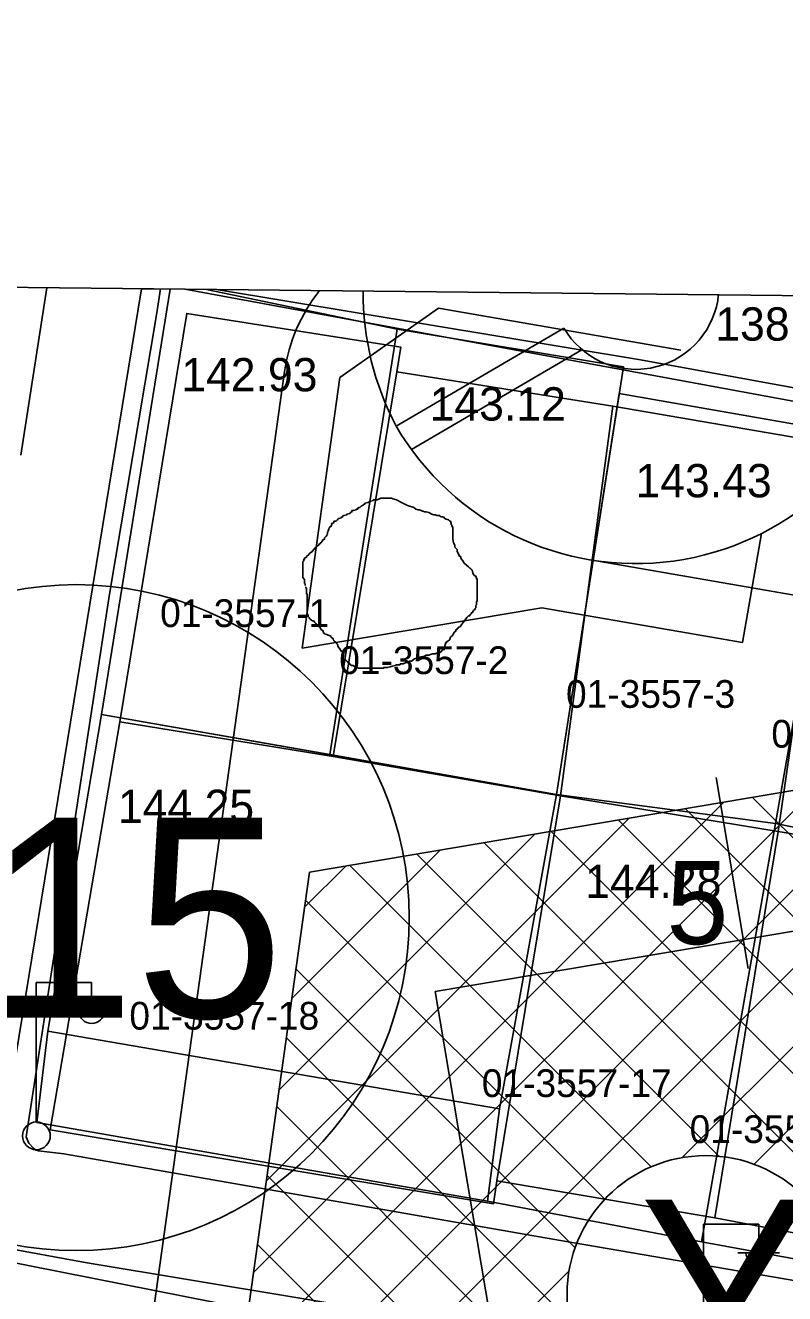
# Model space of a CAD drawing. Extents: x 419101 to 420177, y 4451541 to 4452254.
# Drawn here: x 420003.28 to 420030.64, y 4452200.07 to 4452245.78 of the extents above; entities that cross this region are included whole.
import ezdxf

# ---------------------------------------------------------------- set-up
doc = ezdxf.new("R2010")
doc.units = 0
for name, color, linetype in [('0_ÖNERİ_LEJAND', 7, 'Continuous'), ('2_KADASTRO', 7, 'Continuous'), ('3_HALİHAZIR', 7, 'Continuous'), ('Level 10', 7, 'Continuous'), ('Level 15', 7, 'Continuous'), ('Level 20', 7, 'Continuous'), ('Level 28', 7, 'Continuous'), ('Level 3', 7, 'Continuous'), ('Level 30', 7, 'Continuous'), ('Level 58', 7, 'Continuous'), ('Level 62', 7, 'Continuous')]:
    doc.layers.add(name, color=color, linetype=linetype)

# ---------------------------------------------------------------- blocks, each defined once
blk = doc.blocks.new('15')
at = {"layer": 'Level 58'}
blk.add_circle((0, 0), 12, dxfattribs=at)
blk.add_text('15', height=7.2, dxfattribs=at).set_placement((-3.23, -3.6))

msp = doc.modelspace()

# ---------------------------------------------------------------- linework, layer by layer
at = {"layer": '0_ÖNERİ_LEJAND'}
msp.add_lwpolyline([(419108.722, 4452245.778), (420173.096, 4452234.536), (420165.768, 4451540.511), (419101.295, 4451551.753)], close=True, dxfattribs=at)
at = {"layer": '2_KADASTRO'}
for points in [[(420006.68, 4452220.68), (420009.09, 4452235.4), (420016.81, 4452234.18), (420016.663, 4452233.29), (420014.37, 4452219.43)], [(420014.37, 4452219.43), (420016.663, 4452233.29), (420024.45, 4452232.05), (420022.56, 4452218.01)], [(420022.56, 4452218.01), (420024.45, 4452232.05), (420032.42, 4452230.69), (420030.4, 4452216.73)], [(420030.4, 4452216.73), (420032.42, 4452230.69), (420040.27, 4452229.23), (420038.24, 4452215.41)], [(420004.17, 4452205.97), (420006.68, 4452220.68), (420014.37, 4452219.43), (420022.56, 4452218.01), (420020.27, 4452204.14), (420020.14, 4452203.31)], [(420020.27, 4452204.14), (420022.56, 4452218.01), (420030.4, 4452216.73), (420028.12, 4452202.8)], [(420028.12, 4452202.8), (420030.4, 4452216.73), (420038.24, 4452215.41), (420035.97, 4452201.31)]]:
    msp.add_lwpolyline(points, close=True, dxfattribs=at)
at = {"layer": '3_HALİHAZIR'}
for p, q in [((420003.665, 4452206.282), (420003.665, 4452211.282)), ((420003.665, 4452211.282), (420005.665, 4452211.282)), ((420005.665, 4452210.282), (420005.665, 4452211.282)), ((420004.905, 4452210.242), (420006.405, 4452210.242)), ((420027.711, 4452197.576), (420027.711, 4452202.576)), ((420027.711, 4452202.576), (420029.711, 4452202.576)), ((420029.711, 4452201.576), (420029.711, 4452202.576)), ((420028.951, 4452201.536), (420030.451, 4452201.536))]:
    msp.add_line(p, q, dxfattribs=at)
for points in [[(420009.807, 4452236.261), (420016.674, 4452234.824), (420014.246, 4452219.497), (420006.015, 4452220.944), (420008.496, 4452236.275)], [(420006.304, 4452225.283), (420007.998, 4452235.344), (420008.141, 4452236.278)], [(420010.169, 4452236.257), (420025.438, 4452233.726), (420046.984, 4452229.791), (420078.563, 4452223.791), (420088.662, 4452221.889), (420088.877, 4452221.793), (420088.972, 4452221.709), (420089.045, 4452221.5), (420085.995, 4452212.365)], [(420079.456, 4452191.865), (420079.334, 4452191.781), (420063.158, 4452195.097), (420054.688, 4452196.694), (420038.756, 4452199.215), (420022.564, 4452201.983), (420004.667, 4452205.105), (420003.748, 4452205.212), (420003.657, 4452205.243), (420003.571, 4452205.308), (420003.406, 4452205.49), (420003.305, 4452205.718), (420004.992, 4452216.671), (420006.304, 4452225.283)], [(420066.337, 4452156.278), (420051.269, 4452160.468), (420030.285, 4452165.948), (420011.001, 4452170.861), (419997.934, 4452174.091), (419997.862, 4452174.131), (419997.777, 4452174.206), (419997.735, 4452174.288), (419999.548, 4452184.737), (420001.653, 4452198.222), (420002.034, 4452200.846), (420002.118, 4452201.645), (420002.172, 4452201.726), (420002.206, 4452201.744), (420002.414, 4452201.745), (420005.431, 4452201.197)], [(420005.431, 4452201.197), (420028.354, 4452197.386), (420052.301, 4452193.163), (420068.925, 4452190.28)]]:
    msp.add_lwpolyline(points, dxfattribs=at)
for points in [[(420016.674, 4452234.824), (420024.831, 4452233.469), (420022.41, 4452218.061), (420014.246, 4452219.497)], [(420024.679, 4452232.506), (420032.781, 4452231.099), (420030.302, 4452217.015), (420022.41, 4452218.061)], [(420030.302, 4452217.015), (420032.94, 4452231.998), (420040.384, 4452230.591), (420037.719, 4452215.528)], [(420020.365, 4452206.731), (420019.932, 4452203.404), (420003.69, 4452206.238), (420004.085, 4452209.534), (420006.015, 4452220.944), (420022.41, 4452218.061)], [(420004.085, 4452209.534), (420006.015, 4452220.944), (420022.41, 4452218.061), (420020.365, 4452206.731)], [(420027.646, 4452201.937), (420019.932, 4452203.404), (420020.365, 4452206.731), (420022.41, 4452218.061), (420030.302, 4452217.015)], [(420030.302, 4452217.015), (420037.719, 4452215.528), (420038.195, 4452215.427), (420035.643, 4452200.467), (420027.646, 4452201.937)], [(420011.205, 4452199.537), (420009.984, 4452192.448), (420005.005, 4452193.166), (420001.027, 4452193.623), (420002.329, 4452201.288)]]:
    msp.add_lwpolyline(points, close=True, dxfattribs=at)
msp.add_circle((420003.675, 4452205.758), 0.5, dxfattribs=at)
for centre in [(420005.665, 4452210.286), (420029.711, 4452201.58)]:
    msp.add_arc(centre, 0.474, 184.8384, 355.1464, dxfattribs=at)
at = {"layer": 'Level 10'}
for points in [[(420007.467, 4452236.285), (419997.353, 4452174.616), (420066.674, 4452155.814), (420089.449, 4452221.455), (420009.019, 4452236.269)], [(420009.019, 4452236.269), (420007.467, 4452236.285)]]:
    msp.add_lwpolyline(points, dxfattribs=at)
at = {"layer": 'Level 15'}
for p, q in [((420010.703, 4452194.388), (420035.246, 4452218.932)), ((420011.111, 4452191.968), (420037.756, 4452218.613)), ((420011.044, 4452197.558), (420031.844, 4452218.358)), ((420011.503, 4452200.845), (420028.441, 4452217.784)), ((420026.944, 4452204.972), (420039.883, 4452217.912)), ((420043.941, 4452203.489), (420029.472, 4452217.958)), ((420011.962, 4452204.133), (420025.039, 4452217.21)), ((420041.927, 4452202.675), (420027.052, 4452217.55)), ((420029.533, 4452204.733), (420042.01, 4452217.211)), ((420038.94, 4452200.006), (420022.212, 4452216.733)), ((420040.273, 4452201.5), (420024.632, 4452217.141)), ((420012.421, 4452207.42), (420021.636, 4452216.636)), ((420037.939, 4452198.178), (420019.792, 4452216.325)), ((420012.88, 4452210.708), (420018.234, 4452216.062)), ((420028.265, 4452205.023), (420017.372, 4452215.916)), ((420013.339, 4452213.995), (420014.832, 4452215.488)), ((420025.821, 4452204.639), (420014.951, 4452215.508)), ((420024.156, 4452203.475), (420013.375, 4452214.256)), ((420023.083, 4452201.72), (420013.028, 4452211.774)), ((420022.887, 4452199.087), (420012.682, 4452209.292)), ((420049.589, 4452169.557), (420012.335, 4452206.81)), ((420047.169, 4452169.149), (420011.989, 4452204.329)), ((420044.749, 4452168.74), (420011.642, 4452201.847)), ((420011.519, 4452189.548), (420022.867, 4452200.896))]:
    msp.add_line(p, q, dxfattribs=at)
at = {"layer": 'Level 20'}
msp.add_line((420029.327, 4452211.787), (420028.165, 4452218.675), dxfattribs=at)
msp.add_lwpolyline([(420022.864, 4452182.406), (420018.048, 4452210.96), (420035.877, 4452213.968), (420048.031, 4452209.962), (420053.038, 4452180.281), (420038.37, 4452177.806)], close=True, dxfattribs=at)
at = {"layer": 'Level 28'}
msp.add_lwpolyline([(420013.516, 4452215.266), (420036.266, 4452219.104), (420068.568, 4452208.458), (420072.174, 4452187.082), (420061.549, 4452171.575), (420037.749, 4452167.559), (420014.041, 4452174.593), (420010.647, 4452194.718)], close=True, dxfattribs=at)
at = {"layer": 'Level 3'}
for points in [[(420013.357, 4452225.595), (420013.357, 4452225.621), (420013.357, 4452225.646), (420013.331, 4452225.672), (420013.331, 4452225.698), (420013.331, 4452225.724), (420013.331, 4452225.75), (420013.331, 4452225.776), (420013.331, 4452225.802), (420013.279, 4452225.88), (420013.279, 4452225.958), (420013.279, 4452225.984), (420013.279, 4452226.062), (420013.279, 4452226.14), (420013.279, 4452226.166), (420013.279, 4452226.192), (420013.279, 4452226.218), (420013.279, 4452226.244), (420013.279, 4452226.27), (420013.279, 4452226.296), (420013.279, 4452226.322), (420013.279, 4452226.348), (420013.279, 4452226.374), (420013.279, 4452226.452), (420013.305, 4452226.477), (420013.305, 4452226.503), (420013.305, 4452226.529), (420013.331, 4452226.529), (420013.331, 4452226.555), (420013.331, 4452226.581), (420013.409, 4452226.607), (420013.409, 4452226.633), (420013.487, 4452226.711), (420013.539, 4452226.763), (420013.59, 4452226.789), (420013.59, 4452226.815), (420013.616, 4452226.815), (420013.668, 4452226.893), (420013.72, 4452226.945), (420013.772, 4452226.997), (420013.85, 4452227.049), (420013.85, 4452227.075), (420013.902, 4452227.101), (420013.902, 4452227.127), (420013.928, 4452227.127), (420013.98, 4452227.205), (420013.98, 4452227.231), (420014.057, 4452227.257), (420014.057, 4452227.282), (420014.057, 4452227.308), (420014.109, 4452227.36), (420014.135, 4452227.386), (420014.135, 4452227.412), (420014.161, 4452227.438), (420014.161, 4452227.464), (420014.161, 4452227.49), (420014.161, 4452227.516), (420014.187, 4452227.542), (420014.187, 4452227.568), (420014.187, 4452227.594), (420014.213, 4452227.594), (420014.213, 4452227.62), (420014.213, 4452227.646), (420014.239, 4452227.672), (420014.239, 4452227.698), (420014.291, 4452227.724), (420014.317, 4452227.802), (420014.317, 4452227.828), (420014.395, 4452227.854), (420014.395, 4452227.88), (420014.395, 4452227.906), (420014.472, 4452227.906), (420014.524, 4452227.958), (420014.524, 4452227.984), (420014.55, 4452227.984), (420014.576, 4452228.01), (420014.654, 4452228.036), (420014.68, 4452228.062), (420014.706, 4452228.062), (420014.706, 4452228.088), (420014.758, 4452228.113), (420014.862, 4452228.139), (420014.862, 4452228.165), (420014.965, 4452228.191), (420015.017, 4452228.243), (420015.043, 4452228.243), (420015.043, 4452228.269), (420015.043, 4452228.295), (420015.095, 4452228.295), (420015.199, 4452228.321), (420015.199, 4452228.347), (420015.225, 4452228.347), (420015.251, 4452228.347), (420015.251, 4452228.373), (420015.303, 4452228.399), (420015.329, 4452228.399), (420015.38, 4452228.451), (420015.458, 4452228.503), (420015.51, 4452228.529), (420015.51, 4452228.555), (420015.614, 4452228.581)], [(420015.614, 4452228.581), (420015.718, 4452228.633), (420015.821, 4452228.659), (420015.821, 4452228.685), (420015.847, 4452228.685), (420015.873, 4452228.685), (420015.951, 4452228.685), (420016.081, 4452228.737), (420016.185, 4452228.737), (420016.262, 4452228.737), (420016.314, 4452228.737), (420016.392, 4452228.737), (420016.444, 4452228.737), (420016.47, 4452228.737), (420016.522, 4452228.711), (420016.652, 4452228.685), (420016.833, 4452228.581), (420017.041, 4452228.477), (420017.274, 4452228.399), (420017.352, 4452228.347), (420017.43, 4452228.321), (420017.482, 4452228.321), (420017.534, 4452228.295), (420017.585, 4452228.269), (420017.611, 4452228.269), (420017.663, 4452228.243), (420017.715, 4452228.243), (420017.819, 4452228.217), (420017.923, 4452228.165), (420018, 4452228.139), (420018.052, 4452228.139), (420018.104, 4452228.113), (420018.156, 4452228.113), (420018.182, 4452228.113), (420018.26, 4452228.062), (420018.338, 4452228.062), (420018.39, 4452228.01), (420018.441, 4452227.984), (420018.519, 4452227.958), (420018.571, 4452227.906), (420018.597, 4452227.906), (420018.623, 4452227.828), (420018.623, 4452227.802), (420018.649, 4452227.75), (420018.675, 4452227.672), (420018.675, 4452227.646), (420018.675, 4452227.568), (420018.675, 4452227.516), (420018.675, 4452227.438), (420018.675, 4452227.412), (420018.675, 4452227.334), (420018.675, 4452227.257), (420018.701, 4452227.127), (420018.753, 4452227.049), (420018.753, 4452226.971), (420018.831, 4452226.893), (420018.831, 4452226.815), (420018.882, 4452226.737), (420018.908, 4452226.659), (420018.96, 4452226.633), (420018.986, 4452226.555), (420019.038, 4452226.477), (420019.09, 4452226.4), (420019.168, 4452226.322), (420019.246, 4452226.27), (420019.297, 4452226.218), (420019.323, 4452226.192), (420019.375, 4452226.14), (420019.401, 4452226.036), (420019.453, 4452225.958), (420019.505, 4452225.932), (420019.531, 4452225.854), (420019.531, 4452225.828), (420019.557, 4452225.828), (420019.557, 4452225.802), (420019.557, 4452225.776), (420019.557, 4452225.724), (420019.557, 4452225.621), (420019.557, 4452225.569), (420019.557, 4452225.491), (420019.557, 4452225.413), (420019.557, 4452225.335), (420019.557, 4452225.257), (420019.557, 4452225.179), (420019.557, 4452225.127), (420019.557, 4452225.049), (420019.531, 4452224.997), (420019.531, 4452224.893), (420019.505, 4452224.867), (420019.505, 4452224.79), (420019.479, 4452224.764), (420019.479, 4452224.738), (420019.427, 4452224.686), (420019.375, 4452224.608), (420019.349, 4452224.608), (420019.349, 4452224.582), (420019.323, 4452224.556), (420019.297, 4452224.53), (420019.297, 4452224.504), (420019.272, 4452224.504), (420019.246, 4452224.504)], [(420015.303, 4452222.608), (420015.277, 4452222.608), (420015.147, 4452222.66), (420015.121, 4452222.686), (420015.095, 4452222.686), (420015.095, 4452222.712), (420015.017, 4452222.712), (420014.965, 4452222.764), (420014.888, 4452222.842), (420014.836, 4452222.894), (420014.758, 4452222.92), (420014.732, 4452222.946), (420014.706, 4452222.972), (420014.706, 4452222.998), (420014.706, 4452223.076), (420014.706, 4452223.154), (420014.706, 4452223.179), (420014.68, 4452223.205), (420014.68, 4452223.231), (420014.654, 4452223.231), (420014.602, 4452223.309), (420014.55, 4452223.387), (420014.524, 4452223.465), (420014.498, 4452223.491), (420014.498, 4452223.517), (420014.472, 4452223.543), (420014.421, 4452223.569), (420014.395, 4452223.595), (420014.395, 4452223.621), (420014.369, 4452223.647), (420014.369, 4452223.673), (420014.291, 4452223.725), (420014.291, 4452223.751), (420014.265, 4452223.777), (420014.187, 4452223.803), (420014.135, 4452223.829), (420014.057, 4452223.855), (420014.031, 4452223.881), (420014.006, 4452223.907), (420014.006, 4452223.933), (420014.006, 4452223.959), (420013.928, 4452224.01), (420013.928, 4452224.036), (420013.902, 4452224.062), (420013.902, 4452224.088), (420013.876, 4452224.088), (420013.876, 4452224.114), (420013.85, 4452224.114), (420013.824, 4452224.14), (420013.798, 4452224.166), (420013.772, 4452224.192), (420013.746, 4452224.218), (420013.72, 4452224.244), (420013.694, 4452224.27), (420013.694, 4452224.296), (420013.642, 4452224.322), (420013.616, 4452224.322), (420013.59, 4452224.348), (420013.539, 4452224.374), (420013.513, 4452224.4), (420013.513, 4452224.426), (420013.487, 4452224.452), (420013.461, 4452224.478), (420013.461, 4452224.504), (420013.461, 4452224.53), (420013.435, 4452224.556), (420013.435, 4452224.582), (420013.435, 4452224.608), (420013.435, 4452224.686), (420013.435, 4452224.738), (420013.435, 4452224.764), (420013.435, 4452224.79), (420013.435, 4452224.815), (420013.435, 4452224.841), (420013.435, 4452224.867), (420013.435, 4452224.893), (420013.435, 4452224.919), (420013.435, 4452224.945), (420013.435, 4452224.971), (420013.435, 4452224.997), (420013.435, 4452225.023), (420013.435, 4452225.049), (420013.435, 4452225.075), (420013.435, 4452225.101), (420013.435, 4452225.127), (420013.435, 4452225.153), (420013.435, 4452225.231), (420013.435, 4452225.257), (420013.435, 4452225.283), (420013.409, 4452225.283), (420013.409, 4452225.309), (420013.409, 4452225.335), (420013.409, 4452225.361), (420013.409, 4452225.387), (420013.409, 4452225.413), (420013.409, 4452225.439), (420013.409, 4452225.465), (420013.409, 4452225.491), (420013.383, 4452225.491), (420013.383, 4452225.517), (420013.383, 4452225.543)], [(420019.246, 4452224.504), (420019.194, 4452224.452), (420019.038, 4452224.244), (420018.986, 4452224.166), (420018.96, 4452224.114), (420018.934, 4452224.114), (420018.908, 4452224.088), (420018.882, 4452224.088), (420018.882, 4452224.062), (420018.856, 4452224.062), (420018.856, 4452224.036), (420018.831, 4452224.036), (420018.831, 4452224.01), (420018.805, 4452224.01), (420018.779, 4452223.933), (420018.753, 4452223.933), (420018.727, 4452223.907), (420018.675, 4452223.803), (420018.597, 4452223.725), (420018.571, 4452223.647), (420018.493, 4452223.569), (420018.467, 4452223.569), (420018.441, 4452223.543), (420018.441, 4452223.517), (420018.415, 4452223.517), (420018.415, 4452223.491), (420018.39, 4452223.413), (420018.39, 4452223.361), (420018.364, 4452223.283), (420018.286, 4452223.257), (420018.286, 4452223.231), (420018.26, 4452223.231), (420018.26, 4452223.205), (420018.234, 4452223.205), (420018.234, 4452223.179), (420018.208, 4452223.179), (420018.182, 4452223.179), (420018.156, 4452223.154), (420018.13, 4452223.154), (420018.104, 4452223.154), (420018.078, 4452223.154), (420018.052, 4452223.128), (420018.026, 4452223.128), (420018, 4452223.128), (420017.974, 4452223.128), (420017.949, 4452223.128), (420017.871, 4452223.102), (420017.819, 4452223.076), (420017.741, 4452223.076), (420017.715, 4452223.076), (420017.663, 4452223.05), (420017.534, 4452223.024), (420017.3, 4452222.946), (420017.196, 4452222.868), (420017.118, 4452222.868), (420017.093, 4452222.842), (420017.067, 4452222.842), (420017.041, 4452222.816), (420017.015, 4452222.816), (420016.937, 4452222.79), (420016.885, 4452222.764), (420016.859, 4452222.764), (420016.833, 4452222.764), (420016.807, 4452222.764), (420016.781, 4452222.764), (420016.781, 4452222.738), (420016.755, 4452222.738), (420016.729, 4452222.738), (420016.652, 4452222.738), (420016.6, 4452222.712), (420016.496, 4452222.686), (420016.418, 4452222.66), (420016.314, 4452222.634), (420016.262, 4452222.634), (420016.236, 4452222.634), (420016.211, 4452222.634), (420016.185, 4452222.634), (420016.185, 4452222.608), (420016.159, 4452222.608), (420016.133, 4452222.608), (420016.107, 4452222.608), (420016.081, 4452222.608), (420016.055, 4452222.608), (420016.029, 4452222.608), (420016.003, 4452222.608), (420015.977, 4452222.608), (420015.951, 4452222.608), (420015.873, 4452222.608), (420015.821, 4452222.608), (420015.744, 4452222.608), (420015.692, 4452222.608), (420015.666, 4452222.608), (420015.64, 4452222.608), (420015.588, 4452222.608), (420015.51, 4452222.608), (420015.484, 4452222.608), (420015.432, 4452222.608), (420015.406, 4452222.608), (420015.354, 4452222.608), (420015.329, 4452222.608), (420015.303, 4452222.608)]]:
    msp.add_lwpolyline(points, dxfattribs=at)
at = {"layer": 'Level 30'}
msp.add_circle((420027.794, 4452200.045), 5, dxfattribs=at)
at = {"layer": 'Level 62'}
for p, q in [((420004.05, 4452236.322), (420003.112, 4452230.291)), ((420014.608, 4452233.083), (420018.16, 4452235.585)), ((420014.608, 4452233.083), (420018.16, 4452235.585)), ((420014.608, 4452233.083), (420018.16, 4452235.585)), ((420018.16, 4452235.585), (420026.9, 4452234.069)), ((420018.16, 4452235.585), (420026.9, 4452234.069)), ((420018.16, 4452235.585), (420026.9, 4452234.069)), ((420022.681, 4452234.867), (420016.638, 4452231.334)), ((420022.681, 4452234.867), (420016.638, 4452231.334)), ((420022.681, 4452234.867), (420016.638, 4452231.334)), ((420023.334, 4452234.09), (420017.186, 4452230.496)), ((420023.334, 4452234.09), (420017.186, 4452230.496)), ((420023.334, 4452234.09), (420017.186, 4452230.496)), ((420012.62, 4452233.299), (420004.862, 4452177.738)), ((420014.608, 4452233.083), (420013.247, 4452223.335)), ((420014.608, 4452233.083), (420013.247, 4452223.335)), ((420014.608, 4452233.083), (420013.247, 4452223.335)), ((420029.12, 4452223.535), (420029.803, 4452227.467)), ((420029.12, 4452223.535), (420029.803, 4452227.467)), ((420029.12, 4452223.535), (420029.803, 4452227.467)), ((420067.041, 4452218.983), (420023.644, 4452226.514)), ((420067.041, 4452218.983), (420023.644, 4452226.514)), ((420067.041, 4452218.983), (420023.644, 4452226.514)), ((420021.881, 4452224.791), (420013.247, 4452223.335)), ((420021.881, 4452224.791), (420013.247, 4452223.335)), ((420021.881, 4452224.791), (420013.247, 4452223.335)), ((420029.12, 4452223.535), (420021.881, 4452224.791)), ((420029.12, 4452223.535), (420021.881, 4452224.791)), ((420029.12, 4452223.535), (420021.881, 4452224.791))]:
    msp.add_line(p, q, dxfattribs=at)
for centre, radius, start, end in [((420018.562, 4452232.469), 6, 141.3328, 172.0523), ((420025.665, 4452236.113), 10.214, 179.5052, 207.8976), ((420025.665, 4452236.113), 10.214, 179.5052, 207.8976), ((420025.665, 4452236.113), 10.214, 179.5052, 207.8976), ((420027.242, 4452236.038), 1, 350.1063, 1.5916), ((420027.242, 4452236.038), 1, 350.1063, 1.5916), ((420027.242, 4452236.038), 1, 350.1063, 1.5916), ((420025.271, 4452236.382), 3.001, 210.3153, 350.1063), ((420025.271, 4452236.382), 10.001, 210.3167, 345.3699), ((420025.271, 4452236.382), 10.001, 210.3167, 345.3699), ((420025.271, 4452236.382), 10.001, 210.3167, 345.3699)]:
    msp.add_arc(centre, radius, start, end, dxfattribs=at)

# ---------------------------------------------------------------- block references
at = {"layer": 'Level 58'}
msp.add_blockref('15', (420005.108, 4452213.623), dxfattribs=at)

# ---------------------------------------------------------------- texts
at = {"layer": '2_KADASTRO'}
for s, p in [('01-3557-1', (420008.132, 4452224.095)), ('01-3557-2', (420014.587, 4452222.399)), ('01-3557-3', (420022.758, 4452221.183)), ('01-3557-4', (420030.158, 4452219.747)), ('01-3557-18', (420007.024, 4452209.586)), ('01-3557-17', (420019.726, 4452207.156)), ('01-3557-16', (420027.212, 4452205.5))]:
    msp.add_text(s, height=1, dxfattribs=at).set_placement(p)
at = {"layer": '3_HALİHAZIR'}
msp.add_text('138.78 ', height=1.2, rotation=359.9979, dxfattribs=at).set_placement((420028.137, 4452234.417))
for s, p in [('142.93', (420008.894, 4452232.59)), ('143.12', (420017.843, 4452231.536)), ('143.43', (420025.262, 4452228.77)), ('144.25', (420006.611, 4452217.033)), ('144.28', (420023.45, 4452214.33))]:
    msp.add_text(s, height=1.2, dxfattribs=at).set_placement(p)
at = {"layer": 'Level 20'}
msp.add_text('5', height=3, dxfattribs=at).set_placement((420026.377, 4452212.667))
at = {"layer": 'Level 30'}
msp.add_text('Y', height=7, dxfattribs=at).set_placement((420025.402, 4452196.46))

doc.saveas('drawing.dxf')
